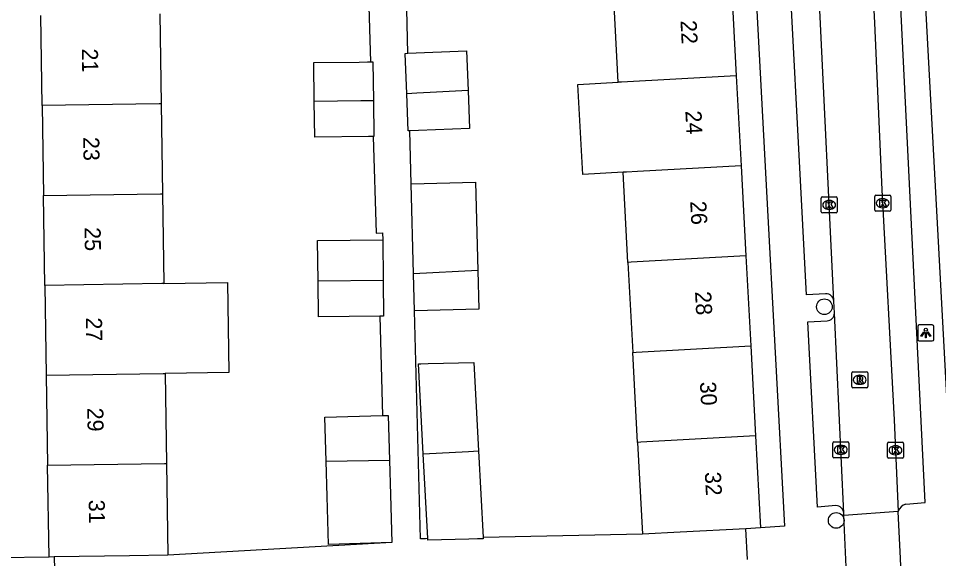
# Model space of a CAD drawing. Extents: x 162250 to 162654, y 380744 to 381605.
# Drawn here: x 162441.5 to 162498.7, y 380795.6 to 380829.3 of the extents above; entities that cross this region are included whole.
import ezdxf

# ---------------------------------------------------------------- set-up
doc = ezdxf.new("R2010")
doc.units = 0
for name, color, linetype in [('IMGEO_Boom', 7, 'Continuous'), ('IMGEO_Kolk', 7, 'Continuous'), ('IMGEO_Lichtpunt', 7, 'Continuous'), ('IMGEO_Pand', 7, 'Continuous'), ('IMGEO_Pand_nummerreeks', 7, 'Continuous'), ('IMGEO_Rijbaan_lokaal_open', 7, 'Continuous'), ('IMGEO_Rioolput', 7, 'Continuous'), ('IMGEO_Voetpad_open', 7, 'Continuous')]:
    doc.layers.add(name, color=color, linetype=linetype)

msp = doc.modelspace()

# ---------------------------------------------------------------- linework, layer by layer
at = {"layer": 'IMGEO_Boom'}
for centre in [(162491.628, 380811.323), (162492.365, 380798.016)]:
    msp.add_circle(centre, 0.489, dxfattribs=at)
at = {"layer": 'IMGEO_Kolk'}
for p, q in [((162491.427, 380817.237), (162491.427, 380818.089)), ((162491.502, 380818.163), (162492.354, 380818.163)), ((162491.915, 380817.943), (162491.94, 380817.943)), ((162492.428, 380818.089), (162492.428, 380817.237)), ((162494.756, 380817.345), (162494.756, 380818.197)), ((162494.831, 380818.271), (162495.683, 380818.271)), ((162495.244, 380818.051), (162495.269, 380818.051)), ((162495.757, 380818.197), (162495.757, 380817.345)), ((162491.938, 380817.383), (162491.913, 380817.383)), ((162495.683, 380817.271), (162494.831, 380817.271)), ((162495.267, 380817.491), (162495.242, 380817.491)), ((162492.354, 380817.163), (162491.502, 380817.163)), ((162492.221, 380802.912), (162493.073, 380802.912)), ((162495.626, 380802.886), (162496.478, 380802.886)), ((162492.146, 380801.986), (162492.146, 380802.838)), ((162492.634, 380802.692), (162492.659, 380802.692)), ((162493.147, 380802.838), (162493.147, 380801.986)), ((162495.551, 380801.96), (162495.551, 380802.812)), ((162496.039, 380802.666), (162496.064, 380802.666)), ((162496.552, 380802.812), (162496.552, 380801.96)), ((162493.073, 380801.912), (162492.221, 380801.912)), ((162492.657, 380802.132), (162492.632, 380802.132)), ((162496.478, 380801.886), (162495.626, 380801.886)), ((162496.062, 380802.106), (162496.037, 380802.106))]:
    msp.add_line(p, q, dxfattribs=at)
for points in [[(162491.427, 380817.237), (162491.427, 380818.089)], [(162491.502, 380818.163), (162492.354, 380818.163)], [(162491.748, 380817.863), (162491.871, 380817.863), (162491.871, 380817.712), (162492.001, 380817.863), (162492.165, 380817.863), (162492.019, 380817.712), (162492.172, 380817.463), (162492.02, 380817.463), (162491.935, 380817.627), (162491.871, 380817.56), (162491.871, 380817.463), (162491.748, 380817.463), (162491.748, 380817.863)], [(162492.428, 380818.089), (162492.428, 380817.237)], [(162494.756, 380817.345), (162494.756, 380818.197)], [(162494.831, 380818.271), (162495.683, 380818.271)], [(162495.077, 380817.971), (162495.2, 380817.971), (162495.2, 380817.82), (162495.33, 380817.971), (162495.494, 380817.971), (162495.348, 380817.82), (162495.501, 380817.571), (162495.349, 380817.571), (162495.264, 380817.735), (162495.2, 380817.668), (162495.2, 380817.571), (162495.077, 380817.571), (162495.077, 380817.971)], [(162495.757, 380818.197), (162495.757, 380817.345)], [(162495.683, 380817.271), (162494.831, 380817.271)], [(162492.354, 380817.163), (162491.502, 380817.163)], [(162492.221, 380802.912), (162493.073, 380802.912)], [(162495.626, 380802.886), (162496.478, 380802.886)], [(162492.146, 380801.986), (162492.146, 380802.838)], [(162492.467, 380802.612), (162492.59, 380802.612), (162492.59, 380802.461), (162492.72, 380802.612), (162492.884, 380802.612), (162492.738, 380802.461), (162492.891, 380802.212), (162492.739, 380802.212), (162492.654, 380802.376), (162492.59, 380802.309), (162492.59, 380802.212), (162492.467, 380802.212), (162492.467, 380802.612)], [(162493.147, 380802.838), (162493.147, 380801.986)], [(162495.551, 380801.96), (162495.551, 380802.812)], [(162495.872, 380802.586), (162495.995, 380802.586), (162495.995, 380802.435), (162496.125, 380802.586), (162496.289, 380802.586), (162496.143, 380802.435), (162496.296, 380802.186), (162496.144, 380802.186), (162496.059, 380802.35), (162495.995, 380802.283), (162495.995, 380802.186), (162495.872, 380802.186), (162495.872, 380802.586)], [(162496.552, 380802.812), (162496.552, 380801.96)], [(162493.073, 380801.912), (162492.221, 380801.912)], [(162496.478, 380801.886), (162495.626, 380801.886)]]:
    msp.add_lwpolyline(points, dxfattribs=at)
for centre, start, end in [((162491.504, 380818.087), 91.552, 178.448), ((162491.504, 380818.087), 91.552, 178.448), ((162492.352, 380818.087), 1.552, 88.448), ((162492.352, 380818.087), 1.552, 88.448), ((162494.833, 380818.195), 91.552, 178.448), ((162494.833, 380818.195), 91.552, 178.448), ((162495.681, 380818.195), 1.552, 88.448), ((162495.681, 380818.195), 1.552, 88.448), ((162491.504, 380817.239), 181.552, 268.448), ((162491.504, 380817.239), 181.552, 268.448), ((162492.352, 380817.239), 271.552, 358.448), ((162492.352, 380817.239), 271.552, 358.448), ((162494.833, 380817.347), 181.552, 268.448), ((162494.833, 380817.347), 181.552, 268.448), ((162495.681, 380817.347), 271.552, 358.448), ((162495.681, 380817.347), 271.552, 358.448), ((162492.223, 380802.836), 91.552, 178.448), ((162492.223, 380802.836), 91.552, 178.448), ((162493.071, 380802.836), 1.552, 88.448), ((162493.071, 380802.836), 1.552, 88.448), ((162495.628, 380802.81), 91.552, 178.448), ((162495.628, 380802.81), 91.552, 178.448), ((162496.476, 380802.81), 1.552, 88.448), ((162496.476, 380802.81), 1.552, 88.448), ((162492.223, 380801.988), 181.552, 268.448), ((162492.223, 380801.988), 181.552, 268.448), ((162493.071, 380801.988), 271.552, 358.448), ((162493.071, 380801.988), 271.552, 358.448), ((162495.628, 380801.962), 181.552, 268.448), ((162495.628, 380801.962), 181.552, 268.448), ((162496.476, 380801.962), 271.552, 358.448), ((162496.476, 380801.962), 271.552, 358.448)]:
    msp.add_arc(centre, 0.0765, start, end, dxfattribs=at)
for centre, major_axis, ratio, start_param, end_param in [((162491.914, 380817.663), (-0.387, 0.002), 0.722429, 4.712389, 7.853982), ((162491.939, 380817.663), (-0.39, 0.002), 0.717154, 1.570796, 4.712389), ((162495.243, 380817.771), (-0.387, 0.002), 0.722429, 4.712389, 7.853982), ((162495.268, 380817.771), (-0.39, 0.002), 0.717154, 1.570796, 4.712389), ((162492.633, 380802.412), (-0.387, 0.002), 0.722429, 4.712389, 7.853982), ((162492.658, 380802.412), (-0.39, 0.002), 0.717154, 1.570796, 4.712389), ((162496.038, 380802.386), (-0.387, 0.002), 0.722429, 4.712389, 7.853982), ((162496.063, 380802.386), (-0.39, 0.002), 0.717154, 1.570796, 4.712389)]:
    msp.add_ellipse(centre, major_axis=major_axis, ratio=ratio, start_param=start_param, end_param=end_param, dxfattribs=at)
at = {"layer": 'IMGEO_Lichtpunt'}
for p, q in [((162497.438, 380810.097), (162497.438, 380809.29)), ((162497.438, 380810.097), (162497.438, 380809.29)), ((162498.34, 380810.192), (162497.532, 380810.192)), ((162498.34, 380810.192), (162497.532, 380810.192)), ((162498.434, 380809.29), (162498.434, 380810.097)), ((162498.434, 380809.29), (162498.434, 380810.097)), ((162497.532, 380809.196), (162498.34, 380809.196)), ((162497.532, 380809.196), (162498.34, 380809.196))]:
    msp.add_line(p, q, dxfattribs=at)
for points in [[(162497.812, 380809.761), (162497.851, 380809.733), (162497.663, 380809.471), (162497.625, 380809.498), (162497.812, 380809.761)], [(162498.024, 380809.733), (162498.062, 380809.76), (162498.249, 380809.498), (162498.21, 380809.47), (162498.024, 380809.733)], [(162497.914, 380809.713), (162497.961, 380809.713), (162497.961, 380809.391), (162497.914, 380809.391), (162497.914, 380809.713)]]:
    msp.add_lwpolyline(points, dxfattribs=at)
msp.add_circle((162497.937, 380809.895), 0.0994, dxfattribs=at)
for centre, start, end in [((162497.532, 380810.097), 90, 180), ((162497.532, 380810.097), 90, 180), ((162498.34, 380810.097), 0, 90), ((162498.34, 380810.097), 0, 90), ((162497.532, 380809.29), 180, 270), ((162497.532, 380809.29), 180, 270), ((162498.34, 380809.29), 270, 0), ((162498.34, 380809.29), 270, 360)]:
    msp.add_arc(centre, 0.0946, start, end, dxfattribs=at)
at = {"layer": 'IMGEO_Pand'}
for points in [[(162485.842, 380831.303), (162486.143, 380825.698)], [(162478.806, 380825.301), (162478.505, 380830.905)], [(162442.966, 380823.855), (162442.881, 380829.455)], [(162450.28, 380829.564), (162450.364, 380823.964)], [(162465.644, 380824.589), (162465.544, 380827.102), (162465.722, 380827.109)], [(162465.722, 380827.109), (162469.367, 380827.253), (162469.465, 380824.795)], [(162459.894, 380824.104), (162459.866, 380826.533), (162462.686, 380826.564), (162463.207, 380826.57), (162463.401, 380826.572)], [(162463.401, 380826.572), (162463.545, 380826.573), (162463.571, 380824.158)], [(162479.108, 380819.695), (162476.596, 380819.559), (162476.294, 380825.165), (162478.806, 380825.301)], [(162486.143, 380825.698), (162479.012, 380825.312), (162478.806, 380825.301)], [(162486.143, 380825.698), (162486.444, 380820.092)], [(162469.465, 380824.795), (162467.093, 380824.667), (162466.28, 380824.623), (162465.644, 380824.589)], [(162469.465, 380824.795), (162469.558, 380822.433), (162466.372, 380822.308), (162465.846, 380822.287)], [(162463.571, 380824.158), (162463.233, 380824.153), (162462.793, 380824.147), (162459.894, 380824.104)], [(162463.547, 380821.928), (162463.257, 380821.925), (162459.919, 380821.889), (162459.894, 380824.104)], [(162463.571, 380824.158), (162463.595, 380821.929), (162463.547, 380821.928)], [(162465.846, 380822.287), (162465.736, 380822.283), (162465.644, 380824.589)], [(162450.364, 380823.964), (162450.237, 380823.962), (162442.966, 380823.855)], [(162442.966, 380823.855), (162443.05, 380818.255)], [(162450.364, 380823.964), (162450.448, 380818.365)], [(162486.444, 380820.092), (162479.996, 380819.743), (162479.312, 380819.706), (162479.108, 380819.695)], [(162486.444, 380820.092), (162486.746, 380814.486)], [(162479.409, 380814.089), (162479.108, 380819.695)], [(162465.931, 380818.981), (162469.926, 380819.084), (162470.068, 380813.583)], [(162466.075, 380813.367), (162465.931, 380818.981)], [(162443.05, 380818.255), (162450.321, 380818.363), (162450.448, 380818.365)], [(162450.448, 380818.365), (162450.533, 380812.765)], [(162443.135, 380812.655), (162443.05, 380818.255)], [(162460.13, 380812.907), (162460.103, 380815.456), (162464.149, 380815.499)], [(162464.149, 380815.499), (162464.176, 380812.967)], [(162486.746, 380814.486), (162479.613, 380814.1), (162479.409, 380814.089)], [(162486.746, 380814.486), (162487.047, 380808.881)], [(162479.409, 380814.089), (162479.71, 380808.484)], [(162470.068, 380813.583), (162466.075, 380813.367)], [(162466.135, 380811.063), (162466.075, 380813.367)], [(162470.068, 380813.583), (162470.13, 380811.166), (162466.135, 380811.063)], [(162450.533, 380812.765), (162450.405, 380812.763), (162443.135, 380812.655)], [(162443.135, 380812.655), (162443.219, 380807.055)], [(162450.533, 380812.765), (162454.487, 380812.824), (162454.571, 380807.224), (162450.617, 380807.165)], [(162464.176, 380812.967), (162460.13, 380812.907)], [(162463.963, 380810.735), (162460.155, 380810.694), (162460.13, 380812.907)], [(162464.176, 380812.967), (162464.2, 380810.738), (162463.963, 380810.735)], [(162479.71, 380808.484), (162479.914, 380808.495), (162487.047, 380808.881)], [(162487.047, 380808.881), (162487.348, 380803.276)], [(162480.011, 380802.879), (162479.71, 380808.484)], [(162466.676, 380802.158), (162466.375, 380807.767), (162466.532, 380807.771), (162466.97, 380807.782), (162469.82, 380807.856), (162470.116, 380802.344)], [(162443.219, 380807.055), (162450.488, 380807.163), (162450.617, 380807.165)], [(162443.219, 380807.055), (162443.304, 380801.456)], [(162450.617, 380807.165), (162450.702, 380801.565)], [(162460.629, 380801.711), (162460.552, 380804.448), (162464.138, 380804.549)], [(162464.138, 380804.549), (162464.486, 380804.559), (162464.565, 380801.769)], [(162487.348, 380803.276), (162480.214, 380802.89), (162480.011, 380802.879)], [(162480.011, 380802.879), (162480.319, 380797.156)], [(162487.348, 380803.276), (162487.656, 380797.55)], [(162466.676, 380802.158), (162469.481, 380802.31), (162470.116, 380802.344)], [(162470.116, 380802.344), (162470.405, 380796.953)], [(162460.629, 380801.711), (162464.565, 380801.769)], [(162464.565, 380801.769), (162464.626, 380799.619), (162464.711, 380796.632)], [(162466.959, 380796.883), (162466.676, 380802.158)], [(162443.304, 380801.456), (162450.572, 380801.563), (162450.702, 380801.565)], [(162443.39, 380795.737), (162443.304, 380801.456)], [(162450.702, 380801.565), (162450.788, 380795.849)], [(162464.711, 380796.632), (162460.775, 380796.521), (162460.691, 380799.508), (162460.629, 380801.711)], [(162486.74, 380797.501), (162482.664, 380797.282), (162480.319, 380797.156)], [(162487.656, 380797.55), (162486.74, 380797.501)], [(162470.405, 380796.953), (162470.409, 380796.88), (162470.056, 380796.871), (162469.498, 380796.856), (162466.964, 380796.791), (162466.959, 380796.883)], [(162443.703, 380795.742), (162443.39, 380795.737)], [(162450.788, 380795.849), (162448.39, 380795.813), (162443.703, 380795.742)]]:
    msp.add_lwpolyline(points, dxfattribs=at)
at = {"layer": 'IMGEO_Rijbaan_lokaal_open'}
for points in [[(162492.217, 380811.678), (162491.325, 380830.228), (162490.755, 380840.949), (162489.925, 380856.002), (162489.379, 380865.385)], [(162492.965, 380865.526), (162493.196, 380860.912), (162493.67, 380851.34), (162494.122, 380840.859), (162494.75, 380828.998), (162495.212, 380818.597), (162495.963, 380804.285), (162496.225, 380798.581)], [(162492.253, 380810.919), (162492.217, 380811.678)], [(162492.831, 380798.473), (162492.253, 380810.919)], [(162492.838, 380798.329), (162492.831, 380798.473)], [(162496.225, 380798.581), (162492.838, 380798.329)], [(162493.151, 380791.628), (162493.113, 380792.395), (162492.838, 380798.329)], [(162496.544, 380791.858), (162496.445, 380793.785), (162496.36, 380795.645), (162496.225, 380798.581)]]:
    msp.add_lwpolyline(points, dxfattribs=at)
at = {"layer": 'IMGEO_Rioolput'}
for p, q in [((162493.327, 380806.348), (162493.327, 380807.2)), ((162493.402, 380807.274), (162494.254, 380807.274)), ((162493.815, 380807.054), (162493.84, 380807.054)), ((162494.328, 380807.2), (162494.328, 380806.348)), ((162493.838, 380806.494), (162493.813, 380806.494)), ((162494.254, 380806.274), (162493.402, 380806.274))]:
    msp.add_line(p, q, dxfattribs=at)
for points in [[(162493.327, 380806.348), (162493.327, 380807.2)], [(162493.402, 380807.274), (162494.254, 380807.274)], [(162493.916, 380806.972), (162493.664, 380806.974), (162493.664, 380806.574)], [(162493.842, 380806.893), (162493.788, 380806.893), (162493.788, 380806.812)], [(162494.328, 380807.2), (162494.328, 380806.348)], [(162493.664, 380806.574), (162493.788, 380806.574), (162493.788, 380806.736), (162493.799, 380806.736)], [(162493.788, 380806.812), (162493.84, 380806.812)], [(162493.846, 380806.707), (162493.917, 380806.574), (162494.057, 380806.574), (162493.992, 380806.7)], [(162494.254, 380806.274), (162493.402, 380806.274)]]:
    msp.add_lwpolyline(points, dxfattribs=at)
for centre, radius, start, end in [((162493.404, 380807.198), 0.0765, 91.552, 178.448), ((162493.404, 380807.198), 0.0765, 91.552, 178.448), ((162493.848, 380806.797), 0.0964, 77.0061, 93.1865), ((162493.862, 380806.854), 0.0378, 276.6634, 79.6772), ((162493.915, 380806.862), 0.109, 350.3612, 89.416), ((162494.252, 380807.198), 0.0765, 1.552, 88.448), ((162494.252, 380807.198), 0.0765, 1.552, 88.448), ((162493.404, 380806.35), 0.0765, 181.552, 268.448), ((162493.404, 380806.35), 0.0765, 181.552, 268.448), ((162493.798, 380806.683), 0.0533, 26.0293, 88.6989), ((162493.824, 380807.001), 0.19, 274.7715, 282.9687), ((162493.913, 380806.862), 0.112, 277.5842, 350.9817), ((162493.897, 380806.647), 0.108, 29.5134, 73.7905), ((162494.252, 380806.35), 0.0765, 271.552, 358.448), ((162494.252, 380806.35), 0.0765, 271.552, 358.448)]:
    msp.add_arc(centre, radius, start, end, dxfattribs=at)
for centre, major_axis, ratio, start_param, end_param in [((162493.814, 380806.774), (-0.387, 0.002), 0.722429, 4.712389, 7.853982), ((162493.839, 380806.774), (-0.39, 0.002), 0.717154, 1.570796, 4.712389)]:
    msp.add_ellipse(centre, major_axis=major_axis, ratio=ratio, start_param=start_param, end_param=end_param, dxfattribs=at)
at = {"layer": 'IMGEO_Voetpad_open'}
for points in [[(162496.735, 380871.229), (162495.691, 380871.164), (162499.625, 380798.455), (162500, 380798.466), (162501.095, 380798.5)], [(162496.696, 380799.023), (162497.903, 380799.143), (162494.633, 380865.469), (162493.686, 380865.449)], [(162485.538, 380865.136), (162488.037, 380818.506), (162489.147, 380797.656), (162487.656, 380797.55)], [(162491.707, 380812.128), (162490.508, 380812.065), (162487.745, 380865.073), (162488.913, 380865.151)], [(162443.39, 380795.737), (162440.296, 380795.687), (162439.316, 380863.127)], [(162462.921, 380844.325), (162463.033, 380838.307), (162463.401, 380826.572)], [(162465.722, 380827.109), (162465.558, 380833.513)], [(162463.547, 380821.928), (162463.736, 380815.915), (162464.144, 380815.919), (162464.149, 380815.499)], [(162465.931, 380818.981), (162465.846, 380822.287)], [(162466.959, 380796.883), (162466.813, 380796.88), (162466.501, 380796.873), (162466.135, 380811.063)], [(162463.963, 380810.735), (162464.138, 380804.549)], [(162492.34, 380798.947), (162491.196, 380798.852), (162490.595, 380810.387), (162491.794, 380810.45)], [(162480.319, 380797.156), (162470.405, 380796.953)], [(162486.836, 380795.589), (162486.74, 380797.501)], [(162464.711, 380796.632), (162450.788, 380795.849)], [(162443.703, 380795.742), (162443.777, 380793.484)]]:
    msp.add_lwpolyline(points, dxfattribs=at)
for centre, radius, start, end in [((162491.734, 380811.645), 0.484, 3.9394, 93.2133), ((162491.783, 380810.919), 0.47, 271.2926, 359.9422), ((162492.309, 380798.424), 0.524, 5.4042, 86.6143), ((162496.865, 380798.371), 0.674, 104.5493, 161.8121)]:
    msp.add_arc(centre, radius, start, end, dxfattribs=at)

# ---------------------------------------------------------------- texts
at = {"layer": 'IMGEO_Pand_nummerreeks'}
for s, rotation, p in [('22', 273.0764, (162482.673, 380829.142)), ('21', 270.864, (162445.433, 380827.397)), ('24', 273.0766, (162482.976, 380823.514)), ('23', 270.864, (162445.515, 380821.89)), ('26', 273.0766, (162483.278, 380817.888)), ('25', 270.864, (162445.6, 380816.271)), ('28', 273.0764, (162483.58, 380812.26)), ('27', 270.865, (162445.685, 380810.651)), ('30', 273.0764, (162483.883, 380806.634)), ('29', 270.864, (162445.77, 380805.031)), ('32', 273.0764, (162484.185, 380801.015)), ('31', 270.864, (162445.856, 380799.299))]:
    msp.add_text(s, height=1, rotation=rotation, dxfattribs=at).set_placement(p)

doc.saveas('drawing.dxf')
